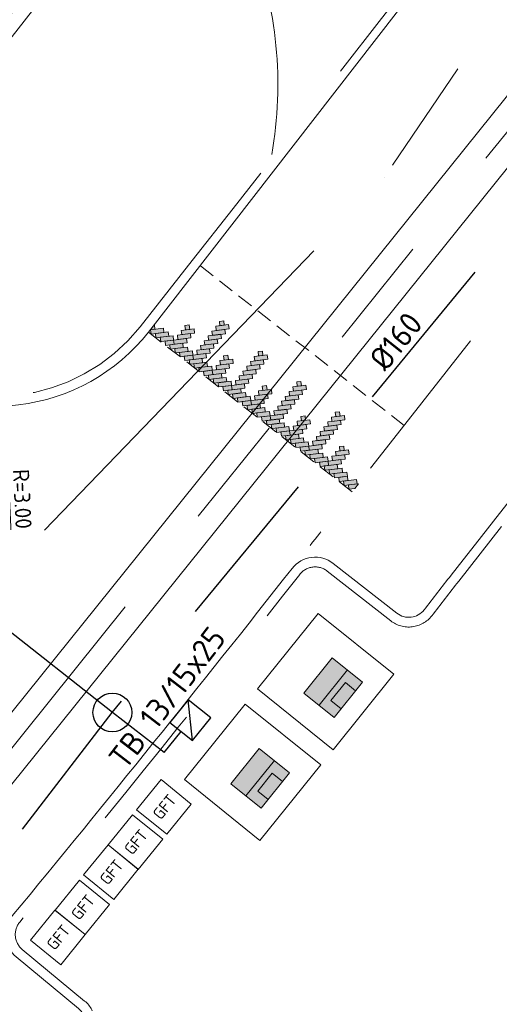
# Model space of a CAD drawing. Header units: metres. Extents: x 92403 to 95147, y 464428 to 465602.
# Tile 381 of 568: x 93177 to 93184, y 464955 to 464970. Entities that reach past the tile are written whole.
import ezdxf
from ezdxf.enums import TextEntityAlignment as Align

# ---------------------------------------------------------------- set-up
doc = ezdxf.new("R2010")
doc.units = ezdxf.units.M
for name, pattern in [('DASHED', [0.75, 0.5, -0.25]), ('DASHED2', [0.375, 0.25, -0.125]), ('RI-DRAINAGE', [19.2, 6, -1.8, 1.8, -1.8, 2.4, -1.8, 1.8, -1.8]), ('RI-GWA', [18.45, 6, -1.8, 1.75, -1.8, 1.75, -1.8, 1.75, -1.8]), ('RI-HWA_KOLKAANSLUITING', [4.3, 2.5, -1.8]), ('VH-TROTTOIRBAND', [15, 5, -2, 2, -2, 2, -2])]:
    doc.linetypes.add(name, pattern=pattern)
doc.layers.get('0').update_dxf_attribs({"linetype": 'CONTINUOUS'})
doc.layers.get('Defpoints').update_dxf_attribs({"linetype": 'CONTINUOUS'})
for name, color, linetype, lineweight in [('B-OI-RI-DRAINAGE_DRAIN_PVC-G', 90, 'RI-DRAINAGE', 18), ('B-WE-RI-VOLSCHUIMEN-G', 130, 'RI-VOLSCHUIMEN', 18), ('B-WE-VH-VERHARDING_FUNDERING-G', 252, 'CONTINUOUS', 18), ('N-RO-GR-BEPLANTING_CULTUUR_PLANTVAK HEESTERS', 78, 'CONTINUOUS', 9), ('N-RO-IE-MEUBILAIR_MEUBILAIR_MINICONTAINER-GFT', 7, 'CONTINUOUS', 0), ('N-RO-IE-MEUBILAIR_WEGMEUBILAIR_CONTAINER ONDERGRONDS-G', 7, 'CONTINUOUS', 9), ('N-RO-VH-DREMPEL_BESTRAAT-G', 7, 'DASHED2', 9), ('N-RO-VW-MARKERING-G', 7, 'CONTINUOUS', 9), ('N-WE-RI-HWA_KOLK_STRAATKOLK-S', 150, 'CONTINUOUS', 25), ('N-WE-RI-HWA_KOLK_TROTTOIRKOLK-S', 150, 'CONTINUOUS', 25), ('N-WE-RI-HWA_KOLKAANSLUITING-G', 150, 'RI-HWA_KOLKAANSLUITING', 25), ('N-WE-RI-HWA_RIOOLPUT_INSPECTIEPUT_PE-S', 150, 'CONTINUOUS', 25), ('N-WE-RI-KOLK-T18', 150, 'CONTINUOUS', 18), ('N-WE-VH-KANTOPSLUITING_TROTTOIRBAND-G', 7, 'VH-TROTTOIRBAND', 35), ('N-WE-VH-KANTOPSLUITING_TROTTOIRBAND_130 150-T18', 10, 'CONTINUOUS', 18), ('N-WE-VH-KANTOPSLUITING_VOORKANTBAND-G', 50, 'CONTINUOUS', 35), ('V-WE-RI-GWA_STROOMRICHTING-S', 30, 'CONTINUOUS', 25), ('X-XX-AL-M', 7, 'CONTINUOUS', 18), ('X-XX-AL-T18', 7, 'CONTINUOUS', 18)]:
    doc.layers.add(name, color=color, linetype=linetype, lineweight=lineweight)
doc.layers.add('B-OI-RI-GWA_TRANSPORTLEIDING-G', color=7, linetype='RI-GWA', lineweight=18, true_color=0xff8400)
doc.styles.add('NLCS-ISO', font='NLCS-ISO.ttf')
doc.styles.add('NLCS-ISO-M100-T18', font='NLCS-ISO.ttf', dxfattribs={"height": 0.18})
doc.styles.add('NLCS-ISO-M100-T25', font='NLCS-ISO.ttf', dxfattribs={"height": 0.25})
doc.styles.add('NLCS-ISO-M200-T18', font='NLCS-ISO.ttf', dxfattribs={"height": 0.36})
doc.linetypes.add('RI-VOLSCHUIMEN', pattern='A,0,[50,NLCS.SHX,S=0.5,R=0,X=0,Y=0],4', length=4)
doc.dimstyles.new('NLCS-M100-T25-PIJL_L2_H1', dxfattribs={"dimscale": 0.1, "dimtxt": 2.5, "dimasz": 2.5, "dimexe": 2, "dimexo": 2, "dimgap": 0.7, "dimtad": 1, "dimzin": 0, "dimdsep": 46, "dimtxsty": 'NLCS-ISO-M100-T25', "dimcen": 0, "dimdle": 2, "dimclrd": 256, "dimclre": 256, "dimclrt": 256, "dimadec": 1, "dimazin": 0, "dimtfac": 1, "dimtdec": 3, "dimtofl": 0, "dimtmove": 0, "dimatfit": 3, "dimfxl": 2, "dimfxlon": 1, "dimtfillclr": 256, "dimtolj": 1, "dimtzin": 0, "dimlwd": -1, "dimlwe": -1, "dimarcsym": 0})

# ---------------------------------------------------------------- blocks, each defined once
blk = doc.blocks.new('minicontainers GFT')
at = {"flags": 128}
blk.add_lwpolyline([(-0.466, 0.378), (0, 0), (-0.378, -0.466), (-0.844, -0.087)], close=True, dxfattribs=at)
at = {"layer": 'X-XX-AL-T18', "insert": (-0.61, -0.143), "char_height": 0.18, "attachment_point": 1, "rotation": 50.8992, "style": 'NLCS-ISO-M100-T18'}
blk.add_mtext_dynamic_manual_height_columns('GFT', width=0.43041, gutter_width=0.9, heights=[0], dxfattribs=at)
blk = doc.blocks.new('Ondergrondse container Houtkwartier klein')
at = {"true_color": 0x939598}
h = blk.add_hatch(color=252, dxfattribs=at)
h.dxf.hatch_style = 1
h.paths.add_polyline_path([(-0.263, 0.949), (0.278, 1.394), (0.659, 0.931), (0.119, 0.486)])
at = {"ltscale": 0.0005, "flags": 128}
blk.add_lwpolyline([(1.158, 0.953), (0, 0), (-0.953, 1.158), (0.205, 2.111)], close=True, dxfattribs=at)
at = {"ltscale": 0.0005}
blk.add_lwpolyline([(-0.263, 0.949), (0.278, 1.394), (0.659, 0.931), (0.119, 0.486)], close=True, dxfattribs=at)
at = {"flags": 128}
for points in [[(-0.072, 0.718), (0.468, 1.163)], [(0.528, 0.823), (0.398, 0.981), (0.12, 0.752), (0.25, 0.594)]]:
    blk.add_lwpolyline(points, dxfattribs=at)
blk = doc.blocks.new('markering drempel')
at = {"true_color": 0xffffff}
h = blk.add_hatch(color=7, dxfattribs=at)
h.dxf.hatch_style = 1
h.paths.add_polyline_path([(1.073, 0.125), (1.121, 0.078), (0.979, -0.064), (0.931, -0.017)])
h.paths.add_polyline_path([(1.168, 0.125), (1.216, 0.078), (1.121, -0.017), (1.073, 0.03)])
h.paths.add_polyline_path([(1.263, 0.125), (1.31, 0.078), (1.168, -0.064), (1.121, -0.017)])
h.paths.add_polyline_path([(4.866, 0.126), (4.913, 0.078), (4.771, -0.064), (4.724, -0.017)])
h.paths.add_polyline_path([(4.771, 0.126), (4.819, 0.078), (4.676, -0.064), (4.629, -0.017)])
h.paths.add_polyline_path([(4.676, 0.126), (4.724, 0.078), (4.582, -0.064), (4.534, -0.017)])
h.paths.add_polyline_path([(4.534, -0.301), (4.487, -0.349), (4.439, -0.301), (4.487, -0.254)])
h.paths.add_polyline_path([(4.582, 0.126), (4.629, 0.078), (4.534, -0.017), (4.487, 0.031)])
h.paths.add_polyline_path([(4.487, -0.064), (4.534, -0.111), (4.392, -0.254), (4.344, -0.206)])
h.paths.add_polyline_path([(4.487, 0.031), (4.534, -0.017), (4.392, -0.159), (4.345, -0.111)])
h.paths.add_polyline_path([(4.487, -0.159), (4.534, -0.206), (4.392, -0.348), (4.345, -0.301)])
h.paths.add_polyline_path([(4.155, -0.68), (4.108, -0.728), (4.06, -0.68), (4.108, -0.633)])
h.paths.add_polyline_path([(4.107, -0.064), (4.155, -0.112), (4.013, -0.254), (3.965, -0.206)])
h.paths.add_polyline_path([(4.107, -0.443), (4.155, -0.491), (4.013, -0.633), (3.965, -0.586)])
h.paths.add_polyline_path([(4.108, -0.349), (4.155, -0.396), (4.013, -0.538), (3.965, -0.491)])
h.paths.add_polyline_path([(4.108, -0.254), (4.155, -0.301), (4.013, -0.443), (3.965, -0.396)])
h.paths.add_polyline_path([(4.108, -0.159), (4.155, -0.206), (4.013, -0.349), (3.965, -0.301)])
h.paths.add_polyline_path([(4.108, -0.538), (4.155, -0.586), (4.013, -0.728), (3.965, -0.68)])
h.paths.add_polyline_path([(4.202, 0.126), (4.25, 0.078), (4.155, -0.017), (4.108, 0.031)])
h.paths.add_polyline_path([(4.108, 0.031), (4.155, -0.017), (4.013, -0.159), (3.965, -0.112)])
h.paths.add_polyline_path([(4.487, 0.126), (4.534, 0.078), (4.392, -0.064), (4.345, -0.017)])
h.paths.add_polyline_path([(4.297, 0.126), (4.345, 0.078), (4.202, -0.064), (4.155, -0.017)])
h.paths.add_polyline_path([(4.392, 0.126), (4.439, 0.078), (4.297, -0.064), (4.25, -0.017)])
h.paths.add_polyline_path([(4.107, 0.126), (4.155, 0.078), (4.013, -0.064), (3.965, -0.017)])
h.paths.add_polyline_path([(4.013, 0.126), (4.06, 0.078), (3.918, -0.064), (3.87, -0.017)])
h.paths.add_polyline_path([(3.918, 0.126), (3.965, 0.078), (3.823, -0.064), (3.776, -0.017)])
h.paths.add_polyline_path([(1.358, 0.125), (1.405, 0.078), (1.263, -0.064), (1.216, -0.017)])
h.paths.add_polyline_path([(1.5, -0.302), (1.453, -0.349), (1.405, -0.302), (1.453, -0.254)])
h.paths.add_polyline_path([(1.547, 0.125), (1.595, 0.078), (1.5, -0.017), (1.453, 0.03)])
h.paths.add_polyline_path([(1.453, -0.065), (1.5, -0.112), (1.358, -0.254), (1.31, -0.207)])
h.paths.add_polyline_path([(1.453, 0.03), (1.5, -0.017), (1.358, -0.159), (1.31, -0.112)])
h.paths.add_polyline_path([(1.453, -0.159), (1.5, -0.207), (1.358, -0.349), (1.311, -0.302)])
h.paths.add_polyline_path([(1.88, -0.681), (1.832, -0.728), (1.785, -0.681), (1.832, -0.633)])
h.paths.add_polyline_path([(1.832, -0.064), (1.879, -0.112), (1.737, -0.254), (1.69, -0.207)])
h.paths.add_polyline_path([(1.832, -0.444), (1.879, -0.491), (1.737, -0.633), (1.69, -0.586)])
h.paths.add_polyline_path([(1.832, -0.349), (1.879, -0.396), (1.737, -0.539), (1.69, -0.491)])
h.paths.add_polyline_path([(1.832, -0.254), (1.879, -0.301), (1.737, -0.444), (1.69, -0.396)])
h.paths.add_polyline_path([(1.832, -0.159), (1.879, -0.207), (1.737, -0.349), (1.69, -0.301)])
h.paths.add_polyline_path([(1.832, -0.538), (1.88, -0.586), (1.737, -0.728), (1.69, -0.681)])
h.paths.add_polyline_path([(2.259, -0.301), (2.211, -0.349), (2.164, -0.301), (2.211, -0.254)])
h.paths.add_polyline_path([(2.306, 0.125), (2.353, 0.078), (2.259, -0.017), (2.211, 0.03)])
h.paths.add_polyline_path([(2.211, -0.064), (2.259, -0.112), (2.116, -0.254), (2.069, -0.207)])
h.paths.add_polyline_path([(2.211, 0.03), (2.259, -0.017), (2.116, -0.159), (2.069, -0.112)])
h.paths.add_polyline_path([(2.211, -0.159), (2.259, -0.207), (2.116, -0.349), (2.069, -0.301)])
h.paths.add_polyline_path([(1.927, 0.125), (1.974, 0.078), (1.879, -0.017), (1.832, 0.03)])
h.paths.add_polyline_path([(1.832, 0.03), (1.879, -0.017), (1.737, -0.159), (1.69, -0.112)])
h.paths.add_polyline_path([(3.776, -0.301), (3.728, -0.349), (3.681, -0.301), (3.728, -0.254)])
h.paths.add_polyline_path([(3.823, 0.126), (3.87, 0.078), (3.776, -0.017), (3.728, 0.031)])
h.paths.add_polyline_path([(3.728, -0.064), (3.776, -0.112), (3.633, -0.254), (3.586, -0.206)])
h.paths.add_polyline_path([(3.728, 0.031), (3.776, -0.017), (3.633, -0.159), (3.586, -0.112)])
h.paths.add_polyline_path([(3.728, -0.159), (3.776, -0.206), (3.633, -0.349), (3.586, -0.301)])
h.paths.add_polyline_path([(3.397, -0.681), (3.349, -0.728), (3.302, -0.68), (3.349, -0.633)])
h.paths.add_polyline_path([(3.349, -0.064), (3.396, -0.112), (3.254, -0.254), (3.207, -0.207)])
h.paths.add_polyline_path([(3.349, -0.444), (3.396, -0.491), (3.254, -0.633), (3.207, -0.586)])
h.paths.add_polyline_path([(3.349, -0.349), (3.396, -0.396), (3.254, -0.538), (3.207, -0.491)])
h.paths.add_polyline_path([(3.349, -0.254), (3.396, -0.301), (3.254, -0.444), (3.207, -0.396)])
h.paths.add_polyline_path([(3.349, -0.159), (3.396, -0.206), (3.254, -0.349), (3.207, -0.301)])
h.paths.add_polyline_path([(3.349, -0.538), (3.397, -0.586), (3.254, -0.728), (3.207, -0.681)])
h.paths.add_polyline_path([(3.444, 0.125), (3.491, 0.078), (3.396, -0.017), (3.349, 0.031)])
h.paths.add_polyline_path([(3.349, 0.031), (3.396, -0.017), (3.254, -0.159), (3.207, -0.112)])
h.paths.add_polyline_path([(2.638, -0.681), (2.591, -0.728), (2.543, -0.681), (2.591, -0.633)])
h.paths.add_polyline_path([(2.59, -0.064), (2.638, -0.112), (2.496, -0.254), (2.448, -0.207)])
h.paths.add_polyline_path([(2.59, -0.444), (2.638, -0.491), (2.496, -0.633), (2.448, -0.586)])
h.paths.add_polyline_path([(2.59, -0.349), (2.638, -0.396), (2.496, -0.538), (2.448, -0.491)])
h.paths.add_polyline_path([(2.591, -0.254), (2.638, -0.301), (2.496, -0.444), (2.448, -0.396)])
h.paths.add_polyline_path([(2.591, -0.159), (2.638, -0.206), (2.496, -0.349), (2.448, -0.301)])
h.paths.add_polyline_path([(2.591, -0.538), (2.638, -0.586), (2.496, -0.728), (2.448, -0.681)])
h.paths.add_polyline_path([(3.017, -0.301), (2.97, -0.349), (2.922, -0.301), (2.97, -0.254)])
h.paths.add_polyline_path([(3.065, 0.125), (3.112, 0.078), (3.017, -0.017), (2.97, 0.031)])
h.paths.add_polyline_path([(2.97, -0.064), (3.017, -0.112), (2.875, -0.254), (2.827, -0.207)])
h.paths.add_polyline_path([(2.97, 0.031), (3.017, -0.017), (2.875, -0.159), (2.827, -0.112)])
h.paths.add_polyline_path([(2.97, -0.159), (3.017, -0.206), (2.875, -0.349), (2.828, -0.301)])
h.paths.add_polyline_path([(1.453, 0.125), (1.5, 0.078), (1.358, -0.064), (1.31, -0.017)])
h.paths.add_polyline_path([(1.642, 0.125), (1.69, 0.078), (1.547, -0.064), (1.5, -0.017)])
h.paths.add_polyline_path([(3.728, 0.125), (3.776, 0.078), (3.633, -0.064), (3.586, -0.017)])
h.paths.add_polyline_path([(3.539, 0.125), (3.586, 0.078), (3.444, -0.064), (3.396, -0.017)])
h.paths.add_polyline_path([(3.633, 0.125), (3.681, 0.078), (3.539, -0.064), (3.491, -0.017)])
h.paths.add_polyline_path([(1.737, 0.125), (1.784, 0.078), (1.642, -0.064), (1.595, -0.017)])
h.paths.add_polyline_path([(1.832, 0.125), (1.879, 0.078), (1.737, -0.064), (1.69, -0.017)])
h.paths.add_polyline_path([(3.349, 0.125), (3.396, 0.078), (3.254, -0.064), (3.207, -0.017)])
h.paths.add_polyline_path([(3.159, 0.125), (3.207, 0.078), (3.065, -0.064), (3.017, -0.017)])
h.paths.add_polyline_path([(3.254, 0.125), (3.302, 0.078), (3.159, -0.064), (3.112, -0.017)])
h.paths.add_polyline_path([(2.97, 0.125), (3.017, 0.078), (2.875, -0.064), (2.827, -0.017)])
h.paths.add_polyline_path([(2.022, 0.125), (2.069, 0.078), (1.927, -0.064), (1.879, -0.017)])
h.paths.add_polyline_path([(2.116, 0.125), (2.164, 0.078), (2.022, -0.064), (1.974, -0.017)])
h.paths.add_polyline_path([(2.211, 0.125), (2.259, 0.078), (2.116, -0.064), (2.069, -0.017)])
h.paths.add_polyline_path([(2.401, 0.125), (2.448, 0.078), (2.306, -0.064), (2.259, -0.017)])
h.paths.add_polyline_path([(2.496, 0.125), (2.543, 0.078), (2.401, -0.064), (2.353, -0.017)])
h.paths.add_polyline_path([(2.59, 0.125), (2.638, 0.078), (2.496, -0.064), (2.448, -0.017)])
h.paths.add_polyline_path([(2.685, 0.125), (2.733, 0.078), (2.638, -0.017), (2.59, 0.03)])
h.paths.add_polyline_path([(2.78, 0.125), (2.828, 0.078), (2.685, -0.064), (2.638, -0.017)])
h.paths.add_polyline_path([(2.875, 0.125), (2.922, 0.078), (2.78, -0.064), (2.733, -0.017)])
h.paths.add_polyline_path([(2.59, 0.03), (2.638, -0.017), (2.496, -0.159), (2.448, -0.112)])
h.paths.add_polyline_path([(0.915, 0.062), (0.915, -0.033), (1.026, 0.078), (0.979, 0.125)])
h.paths.add_polyline_path([(4.915, -0.015), (4.915, 0.08), (4.866, 0.031), (4.913, -0.017)])
at = {"color": 18, "ltscale": 1, "true_color": 0x000000}
for points in [[(0.915, 0.062), (0.979, 0.125), (1.026, 0.078), (0.915, -0.033)], [(0.915, 0.062), (0.915, -0.033)], [(4.915, -0.015), (4.913, -0.017), (4.866, 0.031), (4.915, 0.08)], [(4.915, -0.015), (4.915, 0.08)]]:
    blk.add_lwpolyline(points, dxfattribs=at)
for points in [[(1.073, 0.125), (1.121, 0.078), (0.979, -0.064), (0.931, -0.017)], [(1.168, 0.125), (1.216, 0.078), (1.121, -0.017), (1.073, 0.03)], [(1.263, 0.125), (1.31, 0.078), (1.168, -0.064), (1.121, -0.017)], [(1.358, 0.125), (1.405, 0.078), (1.263, -0.064), (1.216, -0.017)], [(1.453, 0.125), (1.5, 0.078), (1.358, -0.064), (1.31, -0.017)], [(1.453, 0.03), (1.5, -0.017), (1.358, -0.159), (1.31, -0.112)], [(1.547, 0.125), (1.595, 0.078), (1.5, -0.017), (1.453, 0.03)], [(1.642, 0.125), (1.69, 0.078), (1.547, -0.064), (1.5, -0.017)], [(1.737, 0.125), (1.784, 0.078), (1.642, -0.064), (1.595, -0.017)], [(1.832, 0.125), (1.879, 0.078), (1.737, -0.064), (1.69, -0.017)], [(1.832, 0.03), (1.879, -0.017), (1.737, -0.159), (1.69, -0.112)], [(1.927, 0.125), (1.974, 0.078), (1.879, -0.017), (1.832, 0.03)], [(2.022, 0.125), (2.069, 0.078), (1.927, -0.064), (1.879, -0.017)], [(2.116, 0.125), (2.164, 0.078), (2.022, -0.064), (1.974, -0.017)], [(2.211, 0.125), (2.259, 0.078), (2.116, -0.064), (2.069, -0.017)], [(2.211, 0.03), (2.259, -0.017), (2.116, -0.159), (2.069, -0.112)], [(2.306, 0.125), (2.353, 0.078), (2.259, -0.017), (2.211, 0.03)], [(2.401, 0.125), (2.448, 0.078), (2.306, -0.064), (2.259, -0.017)], [(2.496, 0.125), (2.543, 0.078), (2.401, -0.064), (2.353, -0.017)], [(2.59, 0.125), (2.638, 0.078), (2.496, -0.064), (2.448, -0.017)], [(2.59, 0.03), (2.638, -0.017), (2.496, -0.159), (2.448, -0.112)], [(2.685, 0.125), (2.733, 0.078), (2.638, -0.017), (2.59, 0.03)], [(2.78, 0.125), (2.828, 0.078), (2.685, -0.064), (2.638, -0.017)], [(2.875, 0.125), (2.922, 0.078), (2.78, -0.064), (2.733, -0.017)], [(2.97, 0.125), (3.017, 0.078), (2.875, -0.064), (2.827, -0.017)], [(2.97, 0.031), (3.017, -0.017), (2.875, -0.159), (2.827, -0.112)], [(3.065, 0.125), (3.112, 0.078), (3.017, -0.017), (2.97, 0.031)], [(3.159, 0.125), (3.207, 0.078), (3.065, -0.064), (3.017, -0.017)], [(3.254, 0.125), (3.302, 0.078), (3.159, -0.064), (3.112, -0.017)], [(3.349, 0.125), (3.396, 0.078), (3.254, -0.064), (3.207, -0.017)], [(3.349, 0.031), (3.396, -0.017), (3.254, -0.159), (3.207, -0.112)], [(3.444, 0.125), (3.491, 0.078), (3.396, -0.017), (3.349, 0.031)], [(3.539, 0.125), (3.586, 0.078), (3.444, -0.064), (3.396, -0.017)], [(3.633, 0.125), (3.681, 0.078), (3.539, -0.064), (3.491, -0.017)], [(3.728, 0.125), (3.776, 0.078), (3.633, -0.064), (3.586, -0.017)], [(3.728, 0.031), (3.776, -0.017), (3.633, -0.159), (3.586, -0.112)], [(3.823, 0.126), (3.87, 0.078), (3.776, -0.017), (3.728, 0.031)], [(3.918, 0.126), (3.965, 0.078), (3.823, -0.064), (3.776, -0.017)], [(4.013, 0.126), (4.06, 0.078), (3.918, -0.064), (3.87, -0.017)], [(4.107, 0.126), (4.155, 0.078), (4.013, -0.064), (3.965, -0.017)], [(4.108, 0.031), (4.155, -0.017), (4.013, -0.159), (3.965, -0.112)], [(4.202, 0.126), (4.25, 0.078), (4.155, -0.017), (4.108, 0.031)], [(4.297, 0.126), (4.345, 0.078), (4.202, -0.064), (4.155, -0.017)], [(4.392, 0.126), (4.439, 0.078), (4.297, -0.064), (4.25, -0.017)], [(4.487, 0.126), (4.534, 0.078), (4.392, -0.064), (4.345, -0.017)], [(4.487, 0.031), (4.534, -0.017), (4.392, -0.159), (4.345, -0.111)], [(4.582, 0.126), (4.629, 0.078), (4.534, -0.017), (4.487, 0.031)], [(4.676, 0.126), (4.724, 0.078), (4.582, -0.064), (4.534, -0.017)], [(4.771, 0.126), (4.819, 0.078), (4.676, -0.064), (4.629, -0.017)], [(4.866, 0.126), (4.913, 0.078), (4.771, -0.064), (4.724, -0.017)], [(1.453, -0.065), (1.5, -0.112), (1.358, -0.254), (1.31, -0.207)], [(1.832, -0.064), (1.879, -0.112), (1.737, -0.254), (1.69, -0.207)], [(2.211, -0.064), (2.259, -0.112), (2.116, -0.254), (2.069, -0.207)], [(2.59, -0.064), (2.638, -0.112), (2.496, -0.254), (2.448, -0.207)], [(2.97, -0.064), (3.017, -0.112), (2.875, -0.254), (2.827, -0.207)], [(3.349, -0.064), (3.396, -0.112), (3.254, -0.254), (3.207, -0.207)], [(3.728, -0.064), (3.776, -0.112), (3.633, -0.254), (3.586, -0.206)], [(4.107, -0.064), (4.155, -0.112), (4.013, -0.254), (3.965, -0.206)], [(4.487, -0.064), (4.534, -0.111), (4.392, -0.254), (4.344, -0.206)], [(1.453, -0.159), (1.5, -0.207), (1.358, -0.349), (1.311, -0.302)], [(1.5, -0.302), (1.453, -0.349), (1.405, -0.302), (1.453, -0.254)], [(1.832, -0.159), (1.879, -0.207), (1.737, -0.349), (1.69, -0.301)], [(1.832, -0.254), (1.879, -0.301), (1.737, -0.444), (1.69, -0.396)], [(2.211, -0.159), (2.259, -0.207), (2.116, -0.349), (2.069, -0.301)], [(2.259, -0.301), (2.211, -0.349), (2.164, -0.301), (2.211, -0.254)], [(2.591, -0.159), (2.638, -0.206), (2.496, -0.349), (2.448, -0.301)], [(2.591, -0.254), (2.638, -0.301), (2.496, -0.444), (2.448, -0.396)], [(2.97, -0.159), (3.017, -0.206), (2.875, -0.349), (2.828, -0.301)], [(3.017, -0.301), (2.97, -0.349), (2.922, -0.301), (2.97, -0.254)], [(3.349, -0.159), (3.396, -0.206), (3.254, -0.349), (3.207, -0.301)], [(3.349, -0.254), (3.396, -0.301), (3.254, -0.444), (3.207, -0.396)], [(3.728, -0.159), (3.776, -0.206), (3.633, -0.349), (3.586, -0.301)], [(3.776, -0.301), (3.728, -0.349), (3.681, -0.301), (3.728, -0.254)], [(4.108, -0.159), (4.155, -0.206), (4.013, -0.349), (3.965, -0.301)], [(4.108, -0.254), (4.155, -0.301), (4.013, -0.443), (3.965, -0.396)], [(4.487, -0.159), (4.534, -0.206), (4.392, -0.348), (4.345, -0.301)], [(4.534, -0.301), (4.487, -0.349), (4.439, -0.301), (4.487, -0.254)], [(1.832, -0.349), (1.879, -0.396), (1.737, -0.539), (1.69, -0.491)], [(1.832, -0.444), (1.879, -0.491), (1.737, -0.633), (1.69, -0.586)], [(2.59, -0.349), (2.638, -0.396), (2.496, -0.538), (2.448, -0.491)], [(2.59, -0.444), (2.638, -0.491), (2.496, -0.633), (2.448, -0.586)], [(3.349, -0.349), (3.396, -0.396), (3.254, -0.538), (3.207, -0.491)], [(3.349, -0.444), (3.396, -0.491), (3.254, -0.633), (3.207, -0.586)], [(4.108, -0.349), (4.155, -0.396), (4.013, -0.538), (3.965, -0.491)], [(4.107, -0.443), (4.155, -0.491), (4.013, -0.633), (3.965, -0.586)], [(1.832, -0.538), (1.88, -0.586), (1.737, -0.728), (1.69, -0.681)], [(2.591, -0.538), (2.638, -0.586), (2.496, -0.728), (2.448, -0.681)], [(3.349, -0.538), (3.397, -0.586), (3.254, -0.728), (3.207, -0.681)], [(4.108, -0.538), (4.155, -0.586), (4.013, -0.728), (3.965, -0.68)], [(1.88, -0.681), (1.832, -0.728), (1.785, -0.681), (1.832, -0.633)], [(2.638, -0.681), (2.591, -0.728), (2.543, -0.681), (2.591, -0.633)], [(3.397, -0.681), (3.349, -0.728), (3.302, -0.68), (3.349, -0.633)], [(4.155, -0.68), (4.108, -0.728), (4.06, -0.68), (4.108, -0.633)]]:
    blk.add_lwpolyline(points, close=True, dxfattribs=at)
blk = doc.blocks.new('TROTTOIRKOLK 450X450')
at = {"layer": 'N-WE-RI-HWA_KOLK_TROTTOIRKOLK-S'}
blk.add_line((-0.45, 0), (0, 0.45), dxfattribs=at)
at = {"layer": 'N-WE-RI-HWA_KOLK_TROTTOIRKOLK-S', "flags": 128}
blk.add_lwpolyline([(-0.45, 0), (0, 0), (0, 0.45), (-0.45, 0.45)], close=True, dxfattribs=at)
blk = doc.blocks.new('N-SRI-PUT_HWA_KUNSTSTOF-SO')
at = {"lineweight": -3}
blk.add_circle((0, 0), 1.5, dxfattribs=at)
blk = doc.blocks.new('*U426')
at = {"ltscale": 0.1, "style": 'NLCS-ISO'}
for tag, p in [('BOBL', (-71.756, 0)), ('MAT', (-1, 0.5))]:
    blk.add_attdef(tag, text='', height=1.8, dxfattribs=at).set_placement(p, align=Align.BOTTOM_RIGHT)
for tag, p in [('DIA', (1, 0.5)), ('BOBR', (72.282, 0))]:
    blk.add_attdef(tag, text='', height=1.8, dxfattribs=at).set_placement(p, align=Align.BOTTOM_LEFT)
blk.add_attdef('JVA', text='', height=1.8, dxfattribs=at).set_placement((0, -1), align=Align.TOP_CENTER)
blk = doc.blocks.new('*D927')
at = {"layer": 'Defpoints', "color": 0, "transparency": 16777216}
for p in [(93176.491, 464967.367), (93176.635, 464964.371)]:
    blk.add_point(p, dxfattribs=at)
at = {"layer": 'X-XX-AL-M', "transparency": 16777216}
blk.add_line((93176.729, 464962.391), (93176.647, 464964.121), dxfattribs=at)
blk.add_solid([(93176.688, 464964.123), (93176.605, 464964.119), (93176.635, 464964.371)], dxfattribs=at)
at = {"layer": 'X-XX-AL-M', "transparency": 16777216, "insert": (93176.899, 464962.932), "char_height": 0.25, "attachment_point": 5, "rotation": 272.7376, "style": 'NLCS-ISO-M100-T25'}
blk.add_mtext('\\A1;R=3.00', dxfattribs=at)

msp = doc.modelspace()

# ---------------------------------------------------------------- linework, layer by layer
at = {"layer": 'B-OI-RI-DRAINAGE_DRAIN_PVC-G', "color": 4, "elevation": -0.01, "flags": 128}
msp.add_lwpolyline([(93165.586, 464947.856), (93166.216256, 464948.571521), (93166.417498, 464951.197029), (93182.498285, 464967.909389), (93182.498285, 464967.909389), (93187.208, 464974.897)], dxfattribs=at)
at = {"layer": 'B-OI-RI-GWA_TRANSPORTLEIDING-G'}
msp.add_lwpolyline([(93446.043344, 465256.115521), (93414.928619, 465230.784301), (93385.545, 465207.335), (93345.02, 465172.545), (93309.939, 465138.03), (93281.489, 465106.16), (93272.55, 465095.75), (93246.12, 465056.88), (93231.409, 465035.78), (93221.1, 465020.839), (93190.047, 464975.644), (93154.17, 464931), (93110.8, 464886.38), (93068.919, 464854.632), (93060.958017, 464850.622994)], dxfattribs=at)
at = {"layer": 'B-WE-RI-VOLSCHUIMEN-G'}
msp.add_lwpolyline([(93063.79391, 464858.067854), (93085.815291, 464873.892955), (93110.438716, 464895.149627), (93150.607152, 464937.709527), (93167.824566, 464958.685428), (93187.119711, 464983.35655), (93228.287939, 465040.980003), (93267.040461, 465098.248488)], dxfattribs=at)
at = {"layer": 'B-WE-VH-VERHARDING_FUNDERING-G', "lineweight": 13, "flags": 128}
for points in [[(93445.822371, 465256.386945), (93414.70897, 465231.056803), (93385.321779, 465207.604651), (93344.783003, 465172.802825), (93309.685451, 465138.27154), (93281.225658, 465106.390569), (93272.271639, 465095.963079), (93245.831721, 465057.078493), (93231.121404, 465035.979473), (93220.811724, 465021.037488), (93189.76596, 464975.853018), (93153.907518, 464931.232111), (93110.567471, 464886.642928), (93068.733035, 464854.930226), (93060.800581, 464850.935601)], [(93446.264317, 465255.844097), (93415.148269, 465230.5118), (93385.768221, 465207.065349), (93345.256997, 465172.287175), (93310.192549, 465137.78846), (93281.752342, 465105.929431), (93272.828361, 465095.536921), (93246.408279, 465056.681507), (93231.696596, 465035.580527), (93221.388276, 465020.640512), (93190.32804, 464975.434982), (93154.432482, 464930.767889), (93111.032529, 464886.117072), (93069.104965, 464854.333774), (93061.115419, 464850.310399)]]:
    msp.add_lwpolyline(points, dxfattribs=at)
at = {"layer": 'N-RO-GR-BEPLANTING_CULTUUR_PLANTVAK HEESTERS', "lineweight": 9, "flags": 128}
msp.add_lwpolyline([(93180.754342, 464968.258139, 0.1375339), (93180.428476, 464971.581781, -0.095886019), (93180.01563, 464974.332659, -0.060403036), (93180.486163, 464976.312428, 0.209000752), (93180.235303, 464978.331153, 0.240934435)], format="xyb", dxfattribs=at)
at = {"layer": 'N-RO-IE-MEUBILAIR_WEGMEUBILAIR_CONTAINER ONDERGRONDS-G', "flags": 128}
msp.add_lwpolyline([(93182.641639, 464960.22304), (93181.473148, 464961.163588), (93180.5326, 464959.995097), (93181.701091, 464959.05455), (93182.641639, 464960.22304)], dxfattribs=at)
at = {"layer": 'N-RO-VH-DREMPEL_BESTRAAT-G', "flags": 128}
for points in [[(93179.652325, 464966.536597), (93182.800771, 464964.069353)], [(93178.850137, 464965.513613), (93181.99672, 464963.044083)]]:
    msp.add_lwpolyline(points, dxfattribs=at)
at = {"layer": 'N-RO-VW-MARKERING-G', "linetype": 'DASHED', "ltscale": 5, "flags": 128}
msp.add_lwpolyline([(93199.800356, 464986.203346, -0.004422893), (93193.881601, 464978.359594, -0.002753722), (93181.949016, 464962.983304, -0.000836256), (93181.348489, 464962.21383)], format="xyb", dxfattribs=at)
at = {"layer": 'N-WE-RI-HWA_KOLKAANSLUITING-G', "flags": 128}
for points in [[(93155.311135, 464931.053485), (93168.196158, 464946.504818), (93178.288819, 464959.632682), (93187.941436, 464971.341117), (93190.294621, 464972.391101), (93197.726995, 464982.375847)], [(93178.291334, 464959.630659), (93169.607472, 464966.482476)], [(93179.093557, 464959.010618), (93178.291371, 464959.630708)], [(93179.093557, 464959.010618), (93179.354681, 464959.336615)]]:
    msp.add_lwpolyline(points, dxfattribs=at)
at = {"layer": 'N-WE-VH-KANTOPSLUITING_TROTTOIRBAND-G', "lineweight": 15, "flags": 128}
for points in [[(93221.345601, 465036.460343), (93220.74688, 465035.58342), (93214.676645, 465026.677499, -0.002867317), (93201.435437, 465007.124773, -0.011676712), (93183.712092, 464982.864212), (93178.800801, 464976.460841, -0.002776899), (93173.643004, 464969.812399), (93173.543187, 464969.685091, 0.412634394), (93174.015415, 464965.693304), (93174.720813, 464965.134056, 0.413829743), (93178.722351, 464965.59384, 0.002745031), (93190.590993, 464980.888308, 0.009951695), (93203.658695, 464998.611427, -0.001297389), (93222.04314, 465025.54561, 0.001519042), (93226.568614, 465032.245835), (93226.869161, 465032.68978)], [(93065.866714, 464844.698776), (93063.678306, 464849.205677, -0.39791827), (93064.442611, 464851.630142), (93067.389663, 464853.270833), (93074.325807, 464856.972774), (93084.707572, 464862.758674, -0.079386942), (93086.145246, 464863.283465), (93087.543321, 464863.554602, 0.118234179), (93091.898811, 464865.409775), (93094.714806, 464867.523464), (93097.756324, 464872.924978), (93100.503907, 464875.160514, -0.411928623), (93100.924464, 464875.118957), (93101.718716, 464874.158203, 0.414479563), (93102.352582, 464874.098357, 0.0072625), (93109.663578, 464880.334742, -0.000462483), (93112.524799, 464883.04124), (93113.253165, 464883.728839, 0.414036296), (93113.271667, 464884.364773), (93112.414229, 464885.274151, -0.414254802), (93112.426726, 464885.698261, -0.001111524), (93119.335596, 464892.181745), (93127.026655, 464899.851885, -0.414213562), (93127.450919, 464899.851307), (93128.333598, 464898.966221, 0.414213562), (93128.969994, 464898.965354), (93129.069115, 464899.064206), (93139.510609, 464909.724335, 0.002257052), (93145.968021, 464916.578031, 0.000004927), (93145.982049, 464916.593056, 0.001196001), (93149.378579, 464920.248422, 0.414297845), (93149.35362, 464920.88442), (93148.435769, 464921.732706, -0.421951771), (93148.425394, 464922.163003, 0.002336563), (93151.744568, 464925.940308, 0.001658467), (93154.078992, 464928.640143, 0.000358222), (93154.079131, 464928.640306, -0.414407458), (93154.502436, 464928.672913), (93155.451359, 464927.859288, 0.414376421), (93156.086051, 464927.908186, 0.002261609), (93159.247013, 464931.632903, 0.007728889), (93177.269848, 464953.751082, 0.000867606), (93177.922232, 464954.535338, 0.414512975), (93177.862606, 464955.169261), (93176.899547, 464955.9659, -0.414819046), (93176.859784, 464956.389046, 0.005911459), (93181.188285, 464961.766544, 0.000890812), (93181.188615, 464961.766964, -0.415253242), (93181.61021, 464961.818344), (93182.594301, 464961.047669, 0.414512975), (93183.226326, 464961.124865, 0.000576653), (93183.643211, 464961.659587, 0.002753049), (93195.586409, 464977.049583, 0.004154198), (93201.190199, 464984.46811, 0.414370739), (93201.096935, 464985.097808), (93200.092955, 464985.842337, -0.414413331), (93200.030766, 464986.262423, 0.002644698), (93203.514938, 464991.021117, -0.408456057), (93203.930314, 464991.084311), (93204.935088, 464990.345828, 0.416684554), (93205.56642, 464990.444991, 0.002514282), (93208.837619, 464995.023622, -0.001300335), (93227.245239, 465021.991969, 0.000224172), (93227.918828, 465022.983687, 0.414279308), (93227.799051, 465023.608783), (93226.763811, 465024.310915, -0.413615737), (93226.683579, 465024.727082), (93229.482272, 465028.871729)]]:
    msp.add_lwpolyline(points, format="xyb", dxfattribs=at)
at = {"layer": 'N-WE-VH-KANTOPSLUITING_VOORKANTBAND-G', "linetype": 'Continuous', "lineweight": 15, "flags": 128}
for points in [[(93265.097, 465088.643, 0.001407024), (93255.33, 465074.327), (93243.144, 465056.441, 0.000436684), (93232.092, 465040.137), (93226.693, 465032.162, -0.001519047), (93222.167, 465025.461, 0.00129746), (93203.782, 464998.526, -0.009952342), (93190.71, 464980.797), (93178.850137, 464965.513613, -0.415462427), (93174.627625, 464965.016514), (93173.922227, 464965.575762, -0.412634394), (93173.425144, 464969.777644), (93173.525, 464969.905, 0.002760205), (93178.651, 464976.512), (93183.593069, 464982.955501, 0.011676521), (93201.312, 465007.21, 0.002867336), (93214.552329, 465026.761439), (93220.623, 465035.668), (93226.268, 465043.936, -0.001965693), (93239.291, 465063.092), (93249.367, 465077.94, -0.001147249), (93261.259462, 465095.464025)], [(93155.972124, 464928.005759, 0.002261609), (93159.132208, 464931.729442, 0.007729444), (93177.153383, 464953.845635, 0.00086935), (93177.806748, 464954.631064, 0.414512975), (93177.766998, 464955.05368), (93176.803939, 464955.850319, -0.414643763), (93176.744195, 464956.484645, 0.005911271), (93181.070333, 464961.859211, -0.415170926), (93181.702776, 464961.936376), (93182.686786, 464961.165765, 0.414512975), (93183.108136, 464961.217228, 0.000576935), (93183.525012, 464961.751939, 0.002753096), (93195.467402, 464977.140891, 0.004154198), (93201.069762, 464984.557524, 0.414370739), (93201.007585, 464984.977323), (93200.003606, 464985.721852, -0.414333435), (93199.910268, 464986.351756, 0.002645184), (93203.394138, 464991.110048, -0.409891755), (93204.018646, 464991.205546)], [(93151.631428, 464926.038793, 0.001658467), (93153.9652, 464928.737875, -0.414407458), (93154.60008, 464928.786779), (93155.548996, 464927.97316, 0.414376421), (93155.972124, 464928.005759, 0.002261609), (93159.132208, 464931.729442, 0.007729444), (93177.153383, 464953.845635, 0.00086935), (93177.806748, 464954.631064, 0.414512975), (93177.766998, 464955.05368), (93176.803939, 464955.850319, -0.414643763), (93176.744195, 464956.484645, 0.005911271), (93181.070333, 464961.859211, -0.415170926), (93181.702776, 464961.936376), (93182.686786, 464961.165765, 0.414512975), (93183.108136, 464961.217228, 0.000576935), (93183.525012, 464961.751939)]]:
    msp.add_lwpolyline(points, format="xyb", dxfattribs=at)

# ---------------------------------------------------------------- block references
at = {"layer": 'N-RO-IE-MEUBILAIR_MEUBILAIR_MINICONTAINER-GFT'}
for p in [(93179.510189, 464958.21427), (93179.068708, 464957.671044), (93178.690295, 464957.205421), (93178.248814, 464956.662195), (93177.870402, 464956.196573)]:
    msp.add_blockref('minicontainers GFT', p, dxfattribs=at)
at = {"layer": 'N-RO-IE-MEUBILAIR_WEGMEUBILAIR_CONTAINER ONDERGRONDS-G'}
for p, rotation in [((93181.701091, 464959.05455), 11.71807508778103), ((93180.572434, 464957.652361), 11.71807508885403)]:
    msp.add_blockref('Ondergrondse container Houtkwartier klein', p, dxfattribs=dict(at, rotation=rotation))
at = {"layer": 'N-RO-VW-MARKERING-G', "linetype": 'Continuous', "rotation": 141.8673339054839}
msp.add_blockref('markering drempel', (93182.794078, 464962.577304), dxfattribs=at)
at = {"layer": 'N-WE-RI-HWA_KOLK_STRAATKOLK-S', "rotation": 51.31261756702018}
msp.add_blockref('TROTTOIRKOLK 450X450', (93179.81159, 464959.547229), dxfattribs=at)
at = {"layer": 'N-WE-RI-HWA_RIOOLPUT_INSPECTIEPUT_PE-S', "xscale": 0.2, "yscale": 0.2, "zscale": 0.2, "rotation": 141.7255430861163}
msp.add_blockref('N-SRI-PUT_HWA_KUNSTSTOF-SO', (93178.291371, 464959.630708), dxfattribs=at)
at = {"layer": 'V-WE-RI-GWA_STROOMRICHTING-S'}
ref = msp.add_blockref('*U426', (93177.472139, 464971.020989), dxfattribs=dict(at, xscale=0.2, yscale=0.2, zscale=0.2, rotation=51.97123922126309))
ref.add_attrib('MAT', 'Beton', dxfattribs={"layer": '0', "ltscale": 0.1, "height": 0.36, "rotation": 51.9712392, "style": 'NLCS-ISO'}).set_placement((93177.270157, 464970.925055), align=Align.BOTTOM_RIGHT)

# ---------------------------------------------------------------- texts
at = {"layer": 'N-WE-RI-KOLK-T18', "style": 'NLCS-ISO-M200-T18'}
msp.add_text('%%C160', height=0.36, rotation=51.5147063, dxfattribs=at).set_placement((93182.51743, 464964.886369))
at = {"layer": 'N-WE-VH-KANTOPSLUITING_TROTTOIRBAND_130 150-T18', "insert": (93178.208106, 464958.943361), "char_height": 0.36, "width": 4.66934953, "attachment_point": 1, "rotation": 52.4827192, "style": 'NLCS-ISO-M200-T18'}
msp.add_mtext('TB 13/15x25', dxfattribs=at)

# ---------------------------------------------------------------- dimensions: what is measured, and where the dimension line sits
at = {"layer": 'X-XX-AL-M'}
dim = msp.add_radius_dim(center=(93176.491389, 464967.367341), mpoint=(93176.634672, 464964.370765), dimstyle='NLCS-M100-T25-PIJL_L2_H1', override={"dimpost": 'R=<>'}, dxfattribs=at)
dim.commit()
dim.dimension.update_dxf_attribs({"geometry": '*D927', "text_midpoint": (93176.703925, 464962.922434), "dimtype": 164})

doc.saveas('drawing.dxf')
